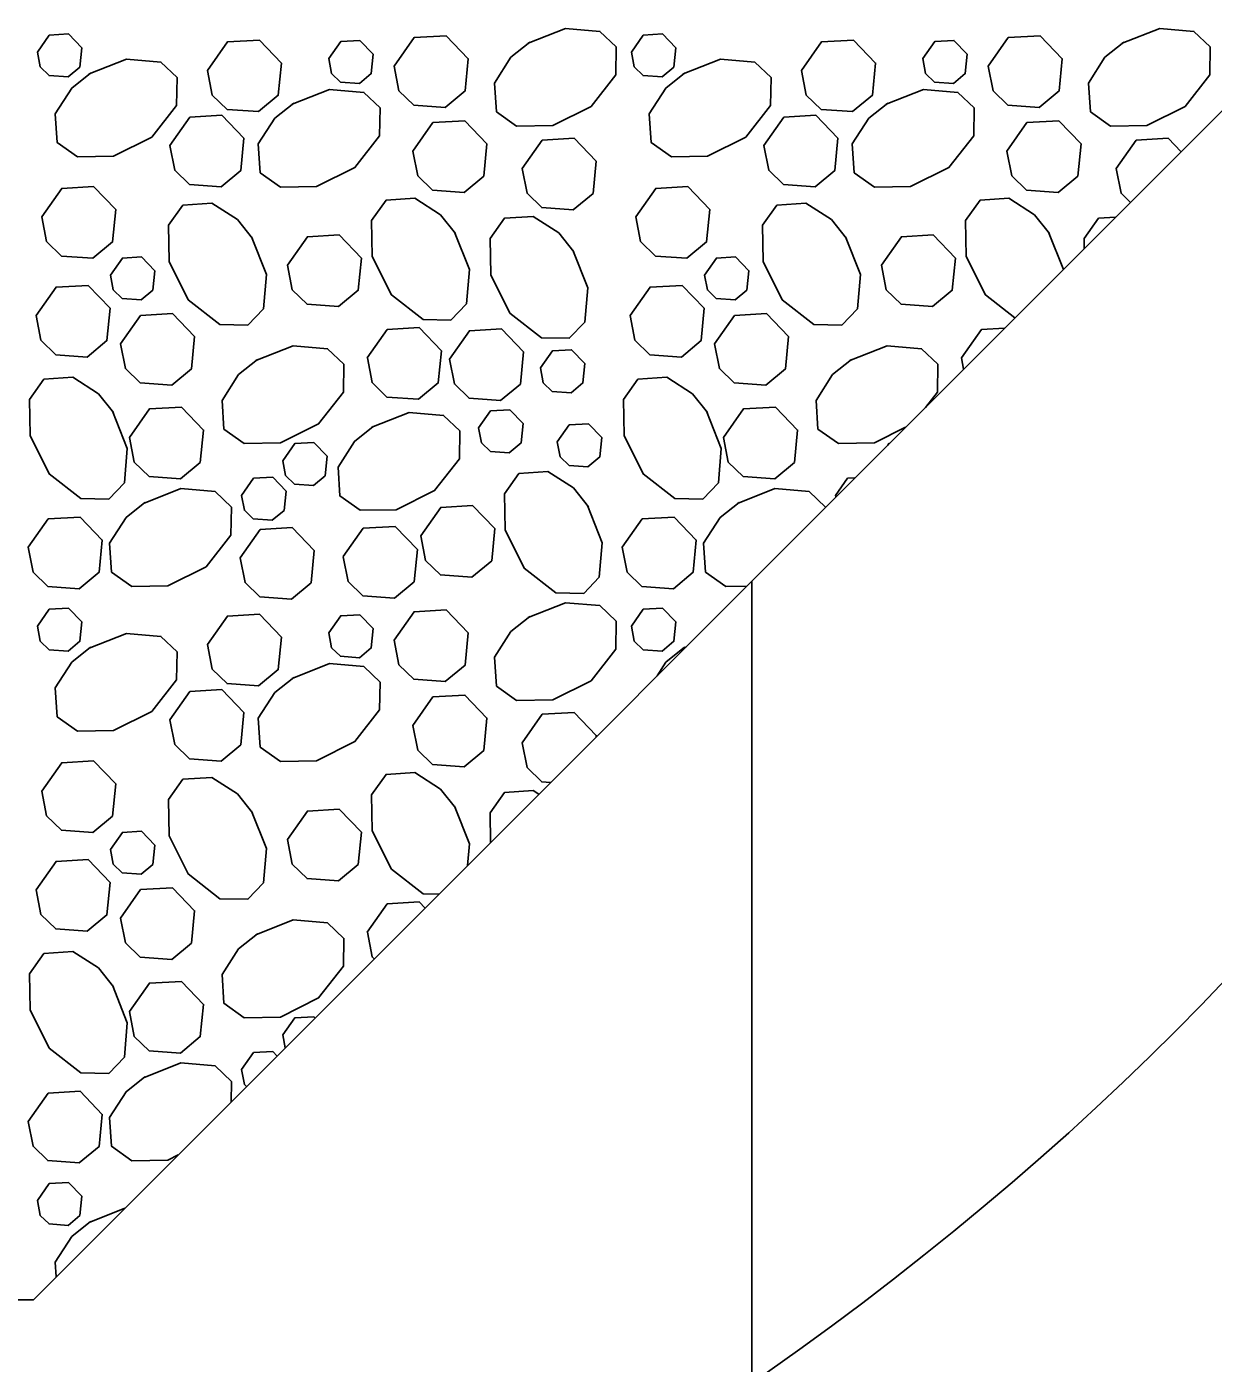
# Model space of a CAD drawing. Extents: x 636530 to 644067, y 294168 to 299122.
# Drawn here: x 638654.04 to 638670.01, y 297823.26 to 297841.24 of the extents above; entities that cross this region are included whole.
import ezdxf

# ---------------------------------------------------------------- set-up
doc = ezdxf.new("R2010")
doc.units = 0
doc.layers.add('1', color=7, linetype='Continuous')

msp = doc.modelspace()

# ---------------------------------------------------------------- linework, layer by layer
at = {"layer": '1'}
for p, q in [((638654.128, 297824.114), (638674.447, 297844.433)), ((638663.795, 297833.781), (638663.795, 297814.97)), ((638584.205, 297824.114), (638654.128, 297824.114))]:
    msp.add_line(p, q, dxfattribs=at)
for points in [[(638654.179, 297840.9), (638654.34, 297841.129), (638654.598, 297841.144), (638654.777, 297840.958), (638654.751, 297840.698), (638654.592, 297840.566), (638654.337, 297840.584), (638654.218, 297840.7), (638654.179, 297840.9)], [(638660.786, 297841.018), (638661.289, 297841.218), (638661.751, 297841.178), (638661.971, 297840.969), (638661.964, 297840.594), (638661.631, 297840.168), (638661.115, 297839.91), (638660.63, 297839.902), (638660.357, 297840.096), (638660.331, 297840.483), (638660.552, 297840.829), (638660.806, 297841.031)], [(638662.174, 297840.9), (638662.335, 297841.129), (638662.593, 297841.144), (638662.772, 297840.958), (638662.746, 297840.698), (638662.587, 297840.566), (638662.333, 297840.584), (638662.213, 297840.7), (638662.174, 297840.9)], [(638668.781, 297841.018), (638669.285, 297841.218), (638669.747, 297841.178), (638669.966, 297840.969), (638669.959, 297840.594), (638669.626, 297840.168), (638669.111, 297839.91), (638668.625, 297839.902), (638668.352, 297840.096), (638668.326, 297840.483), (638668.548, 297840.829), (638668.802, 297841.031)], [(638656.469, 297840.654), (638656.738, 297841.037), (638657.167, 297841.061), (638657.465, 297840.752), (638657.422, 297840.318), (638657.157, 297840.098), (638656.733, 297840.128), (638656.534, 297840.322), (638656.469, 297840.654)], [(638658.1, 297840.812), (638658.262, 297841.041), (638658.519, 297841.056), (638658.698, 297840.87), (638658.672, 297840.61), (638658.513, 297840.478), (638658.259, 297840.496), (638658.139, 297840.612), (638658.1, 297840.811)], [(638658.982, 297840.712), (638659.25, 297841.095), (638659.68, 297841.119), (638659.978, 297840.81), (638659.935, 297840.376), (638659.67, 297840.156), (638659.246, 297840.186), (638659.046, 297840.38), (638658.982, 297840.712)], [(638664.464, 297840.654), (638664.733, 297841.037), (638665.162, 297841.061), (638665.461, 297840.752), (638665.418, 297840.318), (638665.152, 297840.098), (638664.728, 297840.128), (638664.529, 297840.322), (638664.464, 297840.654)], [(638666.096, 297840.812), (638666.257, 297841.041), (638666.515, 297841.056), (638666.694, 297840.87), (638666.668, 297840.61), (638666.509, 297840.478), (638666.254, 297840.496), (638666.135, 297840.612), (638666.096, 297840.811)], [(638666.977, 297840.712), (638667.246, 297841.095), (638667.675, 297841.119), (638667.974, 297840.81), (638667.93, 297840.376), (638667.665, 297840.156), (638667.241, 297840.186), (638667.042, 297840.38), (638666.977, 297840.712)], [(638654.875, 297840.605), (638655.378, 297840.805), (638655.841, 297840.765), (638656.06, 297840.556), (638656.053, 297840.181), (638655.72, 297839.755), (638655.205, 297839.497), (638654.719, 297839.489), (638654.446, 297839.683), (638654.42, 297840.07), (638654.642, 297840.416), (638654.896, 297840.618)], [(638662.871, 297840.605), (638663.374, 297840.805), (638663.836, 297840.765), (638664.056, 297840.556), (638664.049, 297840.181), (638663.715, 297839.755), (638663.2, 297839.497), (638662.715, 297839.489), (638662.441, 297839.683), (638662.415, 297840.07), (638662.637, 297840.416), (638662.891, 297840.618)], [(638657.608, 297840.199), (638658.111, 297840.398), (638658.574, 297840.358), (638658.793, 297840.149), (638658.786, 297839.774), (638658.453, 297839.348), (638657.938, 297839.091), (638657.452, 297839.082), (638657.179, 297839.276), (638657.153, 297839.663), (638657.375, 297840.009), (638657.629, 297840.211)], [(638665.604, 297840.199), (638666.107, 297840.398), (638666.569, 297840.358), (638666.789, 297840.149), (638666.782, 297839.774), (638666.448, 297839.348), (638665.933, 297839.091), (638665.448, 297839.082), (638665.174, 297839.276), (638665.148, 297839.663), (638665.37, 297840.009), (638665.624, 297840.211)], [(638655.963, 297839.642), (638656.232, 297840.025), (638656.661, 297840.049), (638656.959, 297839.74), (638656.916, 297839.306), (638656.651, 297839.086), (638656.227, 297839.116), (638656.028, 297839.31), (638655.963, 297839.642)], [(638663.958, 297839.642), (638664.227, 297840.025), (638664.656, 297840.049), (638664.955, 297839.74), (638664.912, 297839.306), (638664.646, 297839.086), (638664.222, 297839.116), (638664.023, 297839.31), (638663.958, 297839.642)], [(638659.235, 297839.567), (638659.503, 297839.95), (638659.933, 297839.974), (638660.231, 297839.665), (638660.188, 297839.231), (638659.923, 297839.011), (638659.499, 297839.041), (638659.3, 297839.235), (638659.235, 297839.567)], [(638667.23, 297839.567), (638667.499, 297839.95), (638667.928, 297839.974), (638668.227, 297839.665), (638668.183, 297839.231), (638667.918, 297839.011), (638667.494, 297839.041), (638667.295, 297839.235), (638667.23, 297839.567)], [(638660.705, 297839.333), (638660.974, 297839.715), (638661.403, 297839.74), (638661.701, 297839.431), (638661.658, 297838.997), (638661.393, 297838.776), (638660.969, 297838.807), (638660.77, 297839), (638660.705, 297839.333)], [(638668.7, 297839.333), (638668.969, 297839.715), (638669.398, 297839.74), (638669.573, 297839.559)], [(638668.891, 297838.878), (638668.765, 297839), (638668.7, 297839.333)], [(638654.238, 297838.682), (638654.507, 297839.065), (638654.936, 297839.089), (638655.235, 297838.78), (638655.192, 297838.346), (638654.927, 297838.126), (638654.503, 297838.156), (638654.303, 297838.35), (638654.238, 297838.682)], [(638662.234, 297838.682), (638662.503, 297839.065), (638662.932, 297839.089), (638663.23, 297838.78), (638663.187, 297838.346), (638662.922, 297838.126), (638662.498, 297838.156), (638662.299, 297838.35), (638662.234, 297838.682)], [(638657.061, 297838.412), (638657.261, 297837.909), (638657.221, 297837.447), (638657.012, 297837.227), (638656.637, 297837.235), (638656.211, 297837.568), (638655.953, 297838.083), (638655.945, 297838.569), (638656.139, 297838.842), (638656.526, 297838.868), (638656.871, 297838.646), (638657.074, 297838.392)], [(638659.794, 297838.477), (638659.994, 297837.974), (638659.954, 297837.512), (638659.745, 297837.293), (638659.37, 297837.3), (638658.944, 297837.633), (638658.686, 297838.148), (638658.678, 297838.634), (638658.872, 297838.907), (638659.259, 297838.933), (638659.604, 297838.711), (638659.807, 297838.457)], [(638665.056, 297838.412), (638665.256, 297837.909), (638665.216, 297837.447), (638665.007, 297837.227), (638664.632, 297837.235), (638664.206, 297837.568), (638663.949, 297838.083), (638663.94, 297838.569), (638664.134, 297838.842), (638664.521, 297838.868), (638664.867, 297838.646), (638665.069, 297838.392)], [(638667.336, 297837.323), (638666.939, 297837.633), (638666.682, 297838.148), (638666.673, 297838.634), (638666.867, 297838.907), (638667.254, 297838.933), (638667.6, 297838.711), (638667.802, 297838.457)], [(638661.388, 297838.233), (638661.588, 297837.73), (638661.548, 297837.268), (638661.339, 297837.049), (638660.964, 297837.056), (638660.538, 297837.389), (638660.281, 297837.904), (638660.272, 297838.39), (638660.466, 297838.663), (638660.853, 297838.689), (638661.199, 297838.467), (638661.401, 297838.213)], [(638668.27, 297838.257), (638668.267, 297838.39), (638668.462, 297838.663), (638668.692, 297838.678)], [(638657.544, 297838.032), (638657.813, 297838.414), (638658.242, 297838.439), (638658.541, 297838.129), (638658.498, 297837.696), (638658.233, 297837.475), (638657.809, 297837.506), (638657.609, 297837.699), (638657.544, 297838.032)], [(638665.54, 297838.032), (638665.808, 297838.414), (638666.238, 297838.439), (638666.536, 297838.129), (638666.493, 297837.696), (638666.228, 297837.475), (638665.804, 297837.506), (638665.605, 297837.699), (638665.54, 297838.032)], [(638667.79, 297838.477), (638667.989, 297837.975)], [(638655.162, 297837.899), (638655.324, 297838.128), (638655.581, 297838.143), (638655.76, 297837.957), (638655.734, 297837.697), (638655.575, 297837.565), (638655.321, 297837.583), (638655.201, 297837.699), (638655.162, 297837.899)], [(638663.158, 297837.899), (638663.319, 297838.128), (638663.577, 297838.143), (638663.756, 297837.957), (638663.73, 297837.697), (638663.571, 297837.565), (638663.316, 297837.583), (638663.197, 297837.699), (638663.158, 297837.899)], [(638654.163, 297837.354), (638654.432, 297837.737), (638654.861, 297837.761), (638655.16, 297837.452), (638655.116, 297837.018), (638654.851, 297836.797), (638654.427, 297836.828), (638654.228, 297837.022), (638654.163, 297837.354)], [(638662.158, 297837.354), (638662.427, 297837.737), (638662.857, 297837.761), (638663.155, 297837.452), (638663.112, 297837.018), (638662.847, 297836.797), (638662.423, 297836.828), (638662.223, 297837.022), (638662.159, 297837.354)], [(638655.299, 297836.974), (638655.568, 297837.357), (638655.997, 297837.381), (638656.296, 297837.072), (638656.253, 297836.638), (638655.988, 297836.418), (638655.564, 297836.448), (638655.364, 297836.642), (638655.299, 297836.974)], [(638663.295, 297836.974), (638663.564, 297837.357), (638663.993, 297837.381), (638664.291, 297837.072), (638664.248, 297836.638), (638663.983, 297836.418), (638663.559, 297836.448), (638663.36, 297836.642), (638663.295, 297836.974)], [(638658.62, 297836.785), (638658.889, 297837.167), (638659.319, 297837.192), (638659.617, 297836.882), (638659.574, 297836.449), (638659.309, 297836.228), (638658.885, 297836.259), (638658.685, 297836.452), (638658.621, 297836.785)], [(638659.727, 297836.768), (638659.995, 297837.151), (638660.425, 297837.176), (638660.723, 297836.866), (638660.68, 297836.432), (638660.415, 297836.212), (638659.991, 297836.243), (638659.792, 297836.436), (638659.727, 297836.768)], [(638666.616, 297836.785), (638666.885, 297837.167), (638667.198, 297837.185)], [(638657.12, 297836.75), (638657.623, 297836.949), (638658.086, 297836.909), (638658.305, 297836.7), (638658.298, 297836.325), (638657.965, 297835.899), (638657.45, 297835.642), (638656.964, 297835.633), (638656.691, 297835.827), (638656.665, 297836.214), (638656.887, 297836.56), (638657.141, 297836.763)], [(638660.95, 297836.65), (638661.111, 297836.88), (638661.369, 297836.895), (638661.548, 297836.709), (638661.522, 297836.449), (638661.363, 297836.316), (638661.109, 297836.335), (638660.989, 297836.451), (638660.95, 297836.65)], [(638665.116, 297836.75), (638665.619, 297836.949), (638666.081, 297836.909), (638666.301, 297836.7), (638666.294, 297836.325), (638666.132, 297836.118)], [(638665.865, 297835.852), (638665.445, 297835.642), (638664.96, 297835.633), (638664.686, 297835.827), (638664.66, 297836.214), (638664.882, 297836.56), (638665.136, 297836.763)], [(638666.646, 297836.632), (638666.616, 297836.785)], [(638655.19, 297836.07), (638655.39, 297835.567), (638655.35, 297835.105), (638655.141, 297834.885), (638654.766, 297834.892), (638654.34, 297835.225), (638654.082, 297835.74), (638654.074, 297836.226), (638654.268, 297836.499), (638654.655, 297836.525), (638655.001, 297836.303), (638655.203, 297836.049)], [(638663.186, 297836.07), (638663.385, 297835.567), (638663.345, 297835.105), (638663.136, 297834.885), (638662.761, 297834.892), (638662.335, 297835.225), (638662.078, 297835.74), (638662.069, 297836.226), (638662.263, 297836.499), (638662.65, 297836.525), (638662.996, 297836.303), (638663.199, 297836.049)], [(638655.419, 297835.716), (638655.688, 297836.098), (638656.117, 297836.123), (638656.416, 297835.813), (638656.372, 297835.38), (638656.107, 297835.159), (638655.683, 297835.19), (638655.484, 297835.383), (638655.419, 297835.716)], [(638660.118, 297835.843), (638660.279, 297836.073), (638660.537, 297836.088), (638660.716, 297835.902), (638660.69, 297835.642), (638660.531, 297835.509), (638660.276, 297835.528), (638660.157, 297835.644), (638660.118, 297835.843)], [(638663.414, 297835.716), (638663.683, 297836.098), (638664.113, 297836.123), (638664.411, 297835.813), (638664.368, 297835.38), (638664.103, 297835.159), (638663.679, 297835.19), (638663.479, 297835.383), (638663.414, 297835.716)], [(638658.681, 297835.851), (638659.184, 297836.051), (638659.646, 297836.011), (638659.866, 297835.802), (638659.859, 297835.427), (638659.526, 297835.001), (638659.01, 297834.743), (638658.525, 297834.735), (638658.252, 297834.929), (638658.226, 297835.316), (638658.447, 297835.661), (638658.701, 297835.864)], [(638661.177, 297835.654), (638661.338, 297835.884), (638661.596, 297835.898), (638661.775, 297835.713), (638661.749, 297835.453), (638661.59, 297835.32), (638661.336, 297835.339), (638661.216, 297835.455), (638661.177, 297835.654)], [(638657.482, 297835.402), (638657.644, 297835.632), (638657.901, 297835.646), (638658.08, 297835.461), (638658.055, 297835.2), (638657.895, 297835.068), (638657.641, 297835.086), (638657.521, 297835.202), (638657.483, 297835.402)], [(638665.626, 297835.613), (638665.639, 297835.632), (638665.645, 297835.632)], [(638661.583, 297834.801), (638661.783, 297834.298), (638661.743, 297833.836), (638661.534, 297833.616), (638661.159, 297833.623), (638660.733, 297833.956), (638660.476, 297834.472), (638660.467, 297834.957), (638660.661, 297835.23), (638661.048, 297835.256), (638661.394, 297835.035), (638661.596, 297834.781)], [(638655.607, 297834.826), (638656.11, 297835.026), (638656.572, 297834.986), (638656.792, 297834.777), (638656.785, 297834.402), (638656.451, 297833.976), (638655.936, 297833.718), (638655.451, 297833.71), (638655.177, 297833.904), (638655.151, 297834.291), (638655.373, 297834.637), (638655.627, 297834.839)], [(638656.928, 297834.935), (638657.089, 297835.165), (638657.347, 297835.18), (638657.526, 297834.994), (638657.5, 297834.734), (638657.341, 297834.601), (638657.086, 297834.62), (638656.967, 297834.736), (638656.928, 297834.935)], [(638663.602, 297834.826), (638664.105, 297835.026), (638664.567, 297834.986), (638664.787, 297834.777), (638664.787, 297834.774)], [(638664.923, 297834.935), (638665.084, 297835.165), (638665.184, 297835.171)], [(638663.728, 297833.715), (638663.446, 297833.71), (638663.173, 297833.904), (638663.147, 297834.291), (638663.369, 297834.637), (638663.623, 297834.839)], [(638664.927, 297834.914), (638664.923, 297834.935)], [(638659.34, 297834.391), (638659.609, 297834.774), (638660.038, 297834.798), (638660.337, 297834.489), (638660.294, 297834.055), (638660.028, 297833.834), (638659.604, 297833.865), (638659.405, 297834.059), (638659.34, 297834.391)], [(638654.056, 297834.237), (638654.325, 297834.619), (638654.754, 297834.644), (638655.053, 297834.334), (638655.01, 297833.901), (638654.744, 297833.68), (638654.32, 297833.711), (638654.121, 297833.904), (638654.056, 297834.237)], [(638656.91, 297834.095), (638657.179, 297834.477), (638657.608, 297834.502), (638657.906, 297834.192), (638657.863, 297833.759), (638657.598, 297833.538), (638657.174, 297833.569), (638656.975, 297833.762), (638656.91, 297834.095)], [(638658.297, 297834.111), (638658.566, 297834.493), (638658.995, 297834.518), (638659.294, 297834.208), (638659.251, 297833.774), (638658.985, 297833.554), (638658.561, 297833.585), (638658.362, 297833.778), (638658.297, 297834.11)], [(638662.051, 297834.237), (638662.32, 297834.619), (638662.75, 297834.644), (638663.048, 297834.334), (638663.005, 297833.901), (638662.74, 297833.68), (638662.316, 297833.711), (638662.116, 297833.904), (638662.052, 297834.237)], [(638654.179, 297833.174), (638654.34, 297833.404), (638654.598, 297833.418), (638654.777, 297833.233), (638654.751, 297832.972), (638654.592, 297832.84), (638654.337, 297832.858), (638654.218, 297832.975), (638654.179, 297833.174)], [(638658.982, 297832.987), (638659.25, 297833.369), (638659.68, 297833.394), (638659.978, 297833.084), (638659.935, 297832.651), (638659.67, 297832.43), (638659.246, 297832.461), (638659.046, 297832.654), (638658.982, 297832.987)], [(638660.786, 297833.292), (638661.289, 297833.492), (638661.751, 297833.452), (638661.971, 297833.243), (638661.964, 297832.868), (638661.631, 297832.442), (638661.115, 297832.184), (638660.63, 297832.176), (638660.357, 297832.37), (638660.331, 297832.757), (638660.552, 297833.103), (638660.806, 297833.305)], [(638662.174, 297833.174), (638662.335, 297833.404), (638662.593, 297833.418), (638662.772, 297833.233), (638662.746, 297832.972), (638662.587, 297832.84), (638662.333, 297832.858), (638662.213, 297832.975), (638662.174, 297833.174)], [(638656.469, 297832.928), (638656.738, 297833.311), (638657.167, 297833.336), (638657.465, 297833.026), (638657.422, 297832.592), (638657.157, 297832.372), (638656.733, 297832.403), (638656.534, 297832.596), (638656.469, 297832.928)], [(638658.1, 297833.086), (638658.262, 297833.315), (638658.519, 297833.33), (638658.698, 297833.144), (638658.672, 297832.884), (638658.513, 297832.752), (638658.259, 297832.77), (638658.139, 297832.886), (638658.1, 297833.086)], [(638654.875, 297832.879), (638655.378, 297833.079), (638655.841, 297833.039), (638656.06, 297832.83), (638656.053, 297832.455), (638655.72, 297832.029), (638655.205, 297831.771), (638654.719, 297831.763), (638654.446, 297831.957), (638654.42, 297832.344), (638654.642, 297832.69), (638654.896, 297832.892)], [(638662.52, 297832.506), (638662.637, 297832.69), (638662.891, 297832.892)], [(638662.871, 297832.879), (638662.907, 297832.894)], [(638657.608, 297832.473), (638658.111, 297832.672), (638658.574, 297832.632), (638658.793, 297832.423), (638658.786, 297832.048), (638658.453, 297831.622), (638657.938, 297831.365), (638657.452, 297831.356), (638657.179, 297831.55), (638657.153, 297831.937), (638657.375, 297832.283), (638657.629, 297832.486)], [(638655.963, 297831.916), (638656.232, 297832.299), (638656.661, 297832.324), (638656.959, 297832.014), (638656.916, 297831.58), (638656.651, 297831.36), (638656.227, 297831.391), (638656.028, 297831.584), (638655.963, 297831.916)], [(638659.235, 297831.841), (638659.503, 297832.224), (638659.933, 297832.248), (638660.231, 297831.939), (638660.188, 297831.505), (638659.923, 297831.285), (638659.499, 297831.315), (638659.3, 297831.509), (638659.235, 297831.841)], [(638660.705, 297831.607), (638660.974, 297831.99), (638661.403, 297832.014), (638661.701, 297831.705), (638661.7, 297831.686)], [(638661.086, 297831.073), (638660.969, 297831.081), (638660.77, 297831.275), (638660.705, 297831.607)], [(638654.238, 297830.957), (638654.507, 297831.339), (638654.936, 297831.364), (638655.235, 297831.054), (638655.192, 297830.621), (638654.927, 297830.4), (638654.503, 297830.431), (638654.303, 297830.624), (638654.238, 297830.957)], [(638657.061, 297830.687), (638657.261, 297830.184), (638657.221, 297829.721), (638657.012, 297829.502), (638656.637, 297829.509), (638656.211, 297829.842), (638655.953, 297830.357), (638655.945, 297830.843), (638656.139, 297831.116), (638656.526, 297831.142), (638656.871, 297830.92), (638657.074, 297830.666)], [(638659.583, 297829.57), (638659.37, 297829.574), (638658.944, 297829.907), (638658.686, 297830.422), (638658.678, 297830.908), (638658.872, 297831.181), (638659.259, 297831.207), (638659.604, 297830.985), (638659.807, 297830.731)], [(638660.279, 297830.266), (638660.272, 297830.664), (638660.466, 297830.937), (638660.853, 297830.963), (638660.928, 297830.915)], [(638657.544, 297830.306), (638657.813, 297830.689), (638658.242, 297830.713), (638658.541, 297830.404), (638658.498, 297829.97), (638658.233, 297829.749), (638657.809, 297829.78), (638657.609, 297829.973), (638657.544, 297830.306)], [(638659.794, 297830.752), (638659.994, 297830.249), (638659.968, 297829.955)], [(638655.162, 297830.173), (638655.324, 297830.402), (638655.581, 297830.417), (638655.76, 297830.231), (638655.734, 297829.971), (638655.575, 297829.839), (638655.321, 297829.857), (638655.201, 297829.973), (638655.162, 297830.173)], [(638654.163, 297829.628), (638654.432, 297830.011), (638654.861, 297830.035), (638655.16, 297829.726), (638655.116, 297829.292), (638654.851, 297829.072), (638654.427, 297829.102), (638654.228, 297829.296), (638654.163, 297829.628)], [(638655.299, 297829.249), (638655.568, 297829.631), (638655.997, 297829.656), (638656.296, 297829.346), (638656.253, 297828.912), (638655.988, 297828.692), (638655.564, 297828.723), (638655.364, 297828.916), (638655.299, 297829.248)], [(638658.62, 297829.059), (638658.889, 297829.442), (638659.319, 297829.466), (638659.397, 297829.384)], [(638657.12, 297829.024), (638657.623, 297829.223), (638658.086, 297829.183), (638658.305, 297828.975), (638658.298, 297828.6), (638657.965, 297828.174), (638657.45, 297827.916), (638656.964, 297827.907), (638656.691, 297828.102), (638656.665, 297828.488), (638656.887, 297828.834), (638657.141, 297829.037)], [(638658.713, 297828.7), (638658.685, 297828.726), (638658.621, 297829.059)], [(638655.19, 297828.344), (638655.39, 297827.841), (638655.35, 297827.379), (638655.141, 297827.159), (638654.766, 297827.166), (638654.34, 297827.5), (638654.082, 297828.015), (638654.074, 297828.5), (638654.268, 297828.773), (638654.655, 297828.799), (638655.001, 297828.578), (638655.203, 297828.324)], [(638655.419, 297827.99), (638655.688, 297828.373), (638656.117, 297828.397), (638656.416, 297828.088), (638656.372, 297827.654), (638656.107, 297827.433), (638655.683, 297827.464), (638655.484, 297827.657), (638655.419, 297827.99)], [(638657.482, 297827.676), (638657.644, 297827.906), (638657.901, 297827.92), (638657.917, 297827.904)], [(638657.516, 297827.503), (638657.483, 297827.676)], [(638655.607, 297827.101), (638656.11, 297827.3), (638656.572, 297827.26), (638656.792, 297827.051), (638656.786, 297826.773)], [(638656.928, 297827.21), (638657.089, 297827.439), (638657.347, 297827.454), (638657.406, 297827.392)], [(638656.075, 297826.062), (638655.936, 297825.993), (638655.451, 297825.984), (638655.177, 297826.178), (638655.151, 297826.565), (638655.373, 297826.911), (638655.627, 297827.113)], [(638656.995, 297826.982), (638656.967, 297827.01), (638656.928, 297827.21)], [(638654.056, 297826.511), (638654.325, 297826.893), (638654.754, 297826.918), (638655.053, 297826.608), (638655.01, 297826.175), (638654.744, 297825.954), (638654.32, 297825.985), (638654.121, 297826.178), (638654.056, 297826.511)], [(638654.179, 297825.448), (638654.34, 297825.678), (638654.598, 297825.692), (638654.777, 297825.507), (638654.751, 297825.247), (638654.592, 297825.114), (638654.337, 297825.133), (638654.218, 297825.249), (638654.179, 297825.448)], [(638654.875, 297825.154), (638655.358, 297825.345)], [(638654.433, 297824.42), (638654.42, 297824.618), (638654.642, 297824.964), (638654.896, 297825.167)]]:
    msp.add_lwpolyline(points, dxfattribs=at)
msp.add_ellipse((638622.056, 297845.26), major_axis=(-55.48, 0), ratio=0.609266, dxfattribs=at)

doc.saveas('drawing.dxf')
